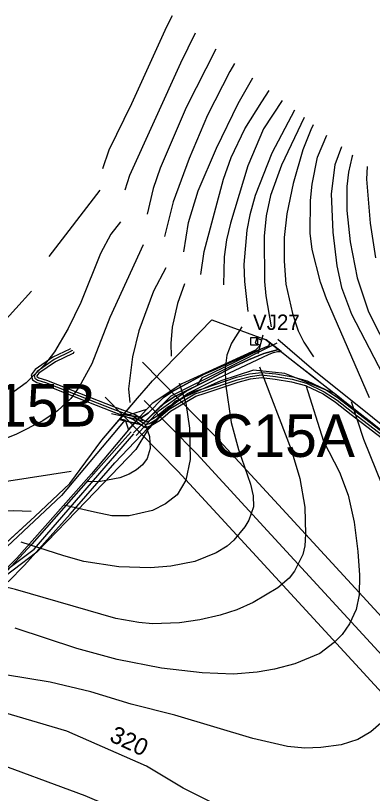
# Model space of a CAD drawing. Extents: x -1900516 to -575031, y -3809306 to -1157387.
# Drawn here: x -576935.6 to -576726.9, y -1157842.5 to -1157386.8 of the extents above; entities that cross this region are included whole.
import ezdxf

# ---------------------------------------------------------------- set-up
doc = ezdxf.new("R2010")
doc.units = 0
for name, color, linetype in [('01_OBVOD PÚ', 7, 'Continuous'), ('01_PARCELY_NÁVRH_PC', 7, 'Continuous'), ('01_PARCELY_NÁVRH_ŽP', 7, 'Continuous'), ('01_PRVKY PSZ', 7, 'Continuous'), ('01_SPRÁV_HRANICE', 7, 'Continuous'), ('01_VRSTEVNICE', 7, 'Continuous'), ('02_KULTURY STAV', 7, 'Continuous'), ('03_PC_NÁVRH', 7, 'Continuous'), ('03_PC_OBJEKTY_NÁVRH', 7, 'Continuous'), ('03_PC_POPIS_NÁVRH', 7, 'Continuous'), ('03_PC_POPIS_STAV', 7, 'Continuous'), ('03_PC_STAV', 7, 'Continuous'), ('04_ZPF_OP_ORGAN', 7, 'Continuous'), ('06_ÚSES_IP', 7, 'Continuous'), ('07_ELEKTRO', 7, 'Continuous'), ('07_OCH_P A POPISY TI', 7, 'Continuous'), ('07_SDĚLOVACÍ', 7, 'Continuous')]:
    doc.layers.add(name, color=color, linetype=linetype)

msp = doc.modelspace()

# ---------------------------------------------------------------- linework, layer by layer
at = {"layer": '01_OBVOD PÚ'}
msp.add_lwpolyline([(-576957.12, -1157710.19), (-576924.39, -1157680.31), (-576903.95, -1157660.91), (-576885.23, -1157635.46), (-576864.27, -1157610.96), (-576857.83, -1157603.43), (-576855.63, -1157600.76), (-576820.76, -1157565.1), (-576817.15, -1157566.43), (-576789.06, -1157576.8), (-576775.25, -1157587.64), (-576768.89, -1157592.63), (-576763.16, -1157597.13), (-576756.54, -1157602.33), (-576750.44, -1157607.12), (-576746.42, -1157610.27), (-576744.13, -1157612.07), (-576739.46, -1157615.74), (-576737.83, -1157617.02), (-576731.39, -1157622.07), (-576728.04, -1157624.7), (-576725.06, -1157627.04)], dxfattribs=at)
at = {"layer": '01_PARCELY_NÁVRH_PC'}
msp.add_lwpolyline([(-576939.98, -1157718.59), (-576930.44, -1157708.85), (-576903.8, -1157678.99), (-576877.55, -1157648.75), (-576850.38, -1157620.03), (-576835.05, -1157608.3), (-576817.49, -1157599.46), (-576787.28, -1157585.2), (-576784.7, -1157584.1), (-576782.52, -1157583.6), (-576780.32, -1157583.66), (-576789.06, -1157576.8), (-576791.48, -1157575.91), (-576791.7, -1157576.9), (-576794.51, -1157575.82), (-576795.58, -1157578.62), (-576792.78, -1157579.7), (-576793.48, -1157581.11), (-576795.36, -1157582.77), (-576838.42, -1157602.54), (-576855.72, -1157614.03), (-576859.06, -1157617.59), (-576862.86, -1157621.62), (-576869.57, -1157629.58), (-576891.3, -1157655.32), (-576934.94, -1157704.76), (-576948.95, -1157718.44)], dxfattribs=at)
msp.add_lwpolyline([(-576871.55, -1157623.66), (-576869.57, -1157629.58), (-576862.86, -1157621.62), (-576859.06, -1157617.59), (-576869.01, -1157620.64), (-576871.98, -1157619.97), (-576874.55, -1157622.98)], close=True, dxfattribs=at)
at = {"layer": '01_PARCELY_NÁVRH_ŽP'}
msp.add_lwpolyline([(-576940.76, -1157695.25), (-576924.39, -1157680.31), (-576903.95, -1157660.91), (-576885.23, -1157635.46), (-576874.75, -1157623.21), (-576874.55, -1157622.98), (-576871.55, -1157623.66), (-576869.57, -1157629.58), (-576891.3, -1157655.32), (-576934.94, -1157704.76), (-576948.95, -1157718.44)], dxfattribs=at)
at = {"layer": '01_PRVKY PSZ'}
msp.add_lwpolyline([(-576798.22, -1157579.77), (-576794, -1157579.77), (-576794, -1157575.55), (-576798.22, -1157575.55)], close=True, dxfattribs=at)
at = {"layer": '01_SPRÁV_HRANICE'}
for p, q in [((-576855.63, -1157600.76), (-576820.76, -1157565.1)), ((-576820.76, -1157565.1), (-576789.06, -1157576.8)), ((-576789.06, -1157576.8), (-576775.25, -1157587.64)), ((-576775.25, -1157587.64), (-576759.85, -1157599.73)), ((-576857.83, -1157603.43), (-576855.63, -1157600.76)), ((-576759.85, -1157599.73), (-576756.54, -1157602.33)), ((-576864.27, -1157610.96), (-576857.83, -1157603.43)), ((-576756.54, -1157602.33), (-576731.39, -1157622.07)), ((-576885.23, -1157635.46), (-576864.27, -1157610.96)), ((-576731.39, -1157622.07), (-576718.49, -1157632.21)), ((-576903.95, -1157660.91), (-576885.23, -1157635.46)), ((-576924.39, -1157680.31), (-576903.95, -1157660.91)), ((-576957.12, -1157710.19), (-576924.39, -1157680.31))]:
    msp.add_line(p, q, dxfattribs=at)
at = {"layer": '01_VRSTEVNICE'}
for points in [[(-576884.63, -1157476.33), (-576880.82, -1157465.47), (-576867.7, -1157438.38), (-576847.24, -1157393.23), (-576843.9, -1157386.76)], [(-576830.64, -1157397.05), (-576839.19, -1157414.68), (-576869.1, -1157480.43), (-576871.79, -1157489.03)], [(-576818.46, -1157406.5), (-576835.95, -1157440.64), (-576851.05, -1157476.19), (-576855.14, -1157488.05), (-576858.67, -1157503.14)], [(-576807.61, -1157414.92), (-576810.27, -1157419.48), (-576823.39, -1157445.15), (-576834.11, -1157470.55), (-576843.43, -1157495.95), (-576848.51, -1157516.12)], [(-576837.22, -1157525.15), (-576834.4, -1157508.08), (-576828.89, -1157489.46), (-576818.17, -1157464.48), (-576805.47, -1157438.24), (-576796.83, -1157423.29)], [(-576827.34, -1157538.42), (-576825.23, -1157525.01), (-576814.08, -1157482.69), (-576809.57, -1157469.99), (-576801.52, -1157453.05), (-576791.65, -1157437.25), (-576787.34, -1157430.65)], [(-576779.64, -1157436.62), (-576790.66, -1157453.05), (-576799.83, -1157474.78), (-576809.99, -1157508.36), (-576812.24, -1157518.24), (-576813.66, -1157528.12), (-576814.08, -1157544.62)], [(-576772.57, -1157442.11), (-576785.72, -1157467.45), (-576795.45, -1157492.28), (-576798.7, -1157503.57), (-576800.39, -1157512.6), (-576802.09, -1157532.63), (-576801.66, -1157542.51), (-576799.69, -1157560.14)], [(-576766.85, -1157446.55), (-576780.08, -1157474.5), (-576786.43, -1157492.28), (-576788.96, -1157504.13), (-576790.23, -1157515.98), (-576790.09, -1157542.51), (-576789.25, -1157550.97), (-576786.14, -1157569.17)], [(-576761.47, -1157450.72), (-576763, -1157453.62), (-576767.52, -1157465.47), (-576773.3, -1157485.22), (-576776.97, -1157503), (-576778.52, -1157516.83), (-576778.52, -1157530.66), (-576777.54, -1157544.06), (-576773.73, -1157561.41), (-576770.34, -1157571.57), (-576767.09, -1157578.06), (-576761.45, -1157586.67)], [(-576728.58, -1157610.66), (-576753.83, -1157552.67), (-576757.36, -1157543.07), (-576762.16, -1157523.88), (-576763.29, -1157514.29), (-576763.15, -1157495.1), (-576762.16, -1157485.51), (-576759.05, -1157469.7), (-576753.6, -1157456.84)], [(-576744.91, -1157463.58), (-576748.9, -1157474.22), (-576751.01, -1157491.15), (-576750.02, -1157513.73), (-576747.62, -1157533.48), (-576744.94, -1157546.18), (-576739.16, -1157561.7), (-576715.74, -1157606.85), (-576703.04, -1157629.42)], [(-576738.47, -1157468.58), (-576739.02, -1157469.99), (-576740.85, -1157478.45), (-576741.84, -1157486.92), (-576741.84, -1157501.03), (-576740.01, -1157519.37), (-576735.77, -1157540.53), (-576729.14, -1157560.28), (-576722.79, -1157572.98), (-576705.16, -1157602.61), (-576691.75, -1157623.21), (-576674.82, -1157644.94), (-576657.18, -1157665.82), (-576647.03, -1157676.69)], [(-576729.9, -1157475.23), (-576730.27, -1157482.69), (-576728.15, -1157508.36), (-576725.05, -1157528.68)], [(-576886.32, -1157489.03), (-576916.19, -1157528.03)], [(-576874.33, -1157507.66), (-576879.83, -1157514.85), (-576886.04, -1157526.14), (-576897.46, -1157554.92), (-576904.94, -1157570.16), (-576912.84, -1157583.71), (-576918.77, -1157591.47), (-576929.49, -1157601.91), (-576936.55, -1157606.99)], [(-576861.06, -1157521.06), (-576880.53, -1157563.67), (-576891.12, -1157590.76), (-576898.45, -1157604.31), (-576903.39, -1157611.08), (-576911.15, -1157618.27), (-576919.62, -1157624.2), (-576935.42, -1157632.24), (-576950.09, -1157637.89)], [(-576847.8, -1157534.61), (-576855, -1157548.15), (-576863.6, -1157571.57), (-576867.27, -1157586.81), (-576869.53, -1157605.44), (-576868.82, -1157613.48)], [(-576836.8, -1157543.92), (-576840.89, -1157555.42), (-576844.13, -1157569.31), (-576844.84, -1157578.91), (-576844.56, -1157586.39)], [(-576926.39, -1157548.29), (-576944.59, -1157568.47), (-576959.12, -1157581.03), (-576970.41, -1157589.35), (-576982.26, -1157596.97), (-576999.9, -1157605.86), (-577018.95, -1157612.63), (-577033.34, -1157615.59), (-577051.96, -1157617.57), (-577085.82, -1157615.59), (-577154.11, -1157609.24), (-577163.71, -1157609.39), (-577173.3, -1157611.08), (-577187.69, -1157615.31), (-577200.67, -1157620.96), (-577210.97, -1157628.72), (-577232.28, -1157648.75), (-577240.18, -1157653.97), (-577249.21, -1157657.36), (-577258.24, -1157658.34)], [(-576803.21, -1157569.17), (-576809.42, -1157578.63), (-576812.1, -1157585.68), (-576813.09, -1157593.58), (-576812.81, -1157602.61), (-576809.56, -1157625.19), (-576805.33, -1157640.99), (-576798.28, -1157661.31), (-576796.72, -1157668.08), (-576796.44, -1157674.57), (-576799.27, -1157682.47), (-576801.52, -1157686.42), (-576808.01, -1157694.18), (-576811.96, -1157697.57), (-576818.31, -1157701.66), (-576830.73, -1157706.74), (-576844.84, -1157709.42), (-576856.69, -1157710.27), (-576875.31, -1157709.7), (-576895.63, -1157706.6), (-576907.48, -1157703.35), (-576932.29, -1157695.26)], [(-576790.94, -1157573.97), (-576793.9, -1157584.98)], [(-576792.92, -1157592.6), (-576774.43, -1157640.99), (-576769.35, -1157657.92), (-576766.53, -1157674.85), (-576765.97, -1157690.66), (-576766.39, -1157697.43), (-576767.52, -1157702.51), (-576772.46, -1157712.38), (-576775.56, -1157716.33), (-576782.19, -1157722.12), (-576796.58, -1157730.73), (-576806.18, -1157734.96), (-576816.06, -1157738.06), (-576827.91, -1157740.74), (-576839.76, -1157742.58), (-576855.56, -1157743.14), (-576863.46, -1157742.44), (-576877.01, -1157740.04), (-576935.7, -1157723.11), (-576950.38, -1157719.58), (-576961.8, -1157718.03)], [(-576765.83, -1157603.32), (-576755.53, -1157636.19), (-576746.07, -1157654.25), (-576741.14, -1157667.8), (-576737.61, -1157683.6), (-576735.35, -1157700.81), (-576734.36, -1157714.64), (-576734.64, -1157726.21), (-576736.48, -1157734.68), (-576740.29, -1157743.14), (-576744.66, -1157749.35), (-576749.18, -1157754.01), (-576757.64, -1157760.5), (-576772.32, -1157766.56), (-576784.17, -1157769.81), (-576794.33, -1157771.5), (-576808.15, -1157772.63), (-576826.5, -1157771.92), (-576850.2, -1157769.1), (-576876.16, -1157764.02), (-576899.86, -1157757.67), (-576935.98, -1157745.68)], [(-576840.04, -1157602.19), (-576836.09, -1157613.9), (-576833.83, -1157628.57), (-576833.55, -1157646.92), (-576836.09, -1157659.05), (-576841.17, -1157667.66), (-576847.94, -1157672.88), (-576855.56, -1157676.69), (-576869.11, -1157679.93), (-576879.26, -1157679.79), (-576889.42, -1157677.82), (-576907.34, -1157673.58)], [(-576739.3, -1157612.91), (-576732.1, -1157635.06), (-576717.71, -1157670.62)], [(-576859.79, -1157626.18), (-576857.25, -1157633.37), (-576856.97, -1157640.43), (-576858.67, -1157646.35), (-576861.49, -1157650.02), (-576864.87, -1157652.98), (-576869.11, -1157655.52), (-576874.75, -1157657.64), (-576886.04, -1157659.76), (-576893.8, -1157659.9)], [(-576903.11, -1157653.97), (-576939.65, -1157659.61), (-576977.75, -1157663.56), (-577023.46, -1157670.2), (-577053.94, -1157672.59), (-577072, -1157672.59), (-577083.85, -1157671.75), (-577129.84, -1157665.26), (-577139.44, -1157664.98), (-577154.68, -1157667.37), (-577169.49, -1157672.45), (-577180.92, -1157678.52), (-577214.22, -1157698.56), (-577221.84, -1157701.94), (-577229.46, -1157704.34), (-577237.08, -1157705.89), (-577242.44, -1157706.18), (-577271.5, -1157704.48)], [(-576926.53, -1157677.39), (-576937.11, -1157676.97), (-576956.86, -1157677.53), (-576972.67, -1157679.37), (-576997.5, -1157683.74), (-577015.56, -1157685.86), (-577056.76, -1157687.55), (-577070.59, -1157686.99), (-577084.7, -1157685.57), (-577112.63, -1157680.92), (-577134.64, -1157680.21), (-577148.19, -1157681.77), (-577159.05, -1157684.45), (-577175.14, -1157693.05), (-577196.16, -1157708.15), (-577201.8, -1157711.54), (-577213.65, -1157716.05), (-577221.56, -1157717.46), (-577229.46, -1157718.03), (-577270.94, -1157717.89)], [(-576721.95, -1157801.41), (-576727.73, -1157806.49), (-576735.35, -1157810.87), (-576745.23, -1157813.97), (-576757.08, -1157815.66), (-576766.39, -1157815.95), (-576776.55, -1157814.96), (-576796.87, -1157810.3), (-576842.58, -1157796.76), (-576867.98, -1157790.27), (-576891.68, -1157782.93), (-576915.38, -1157777.29), (-576979.72, -1157766.84), (-577002.3, -1157764.59), (-577030.8, -1157760.64), (-577042.65, -1157759.93)], [(-576722.37, -1157861.52), (-576736.76, -1157865.04), (-576751.15, -1157866.17), (-576772.32, -1157863.78), (-576789.25, -1157859.82), (-576818.59, -1157849.1), (-576837.64, -1157839.37), (-576859.09, -1157826.53), (-576905.71, -1157806.02), (-576943.32, -1157794.92), (-576974.08, -1157787.3), (-576993.83, -1157784.06), (-577021.49, -1157781.8), (-577049.14, -1157782.51), (-577075.81, -1157784.91)], [(-577102.61, -1157805.79), (-577003.43, -1157813.12), (-576974.64, -1157817.07), (-576954.33, -1157821.87), (-576895.07, -1157843.74), (-576869.95, -1157854.46), (-576858.1, -1157860.67), (-576847.94, -1157867.16), (-576810.69, -1157887.9), (-576778.52, -1157907.8), (-576766.67, -1157913.3), (-576753.13, -1157918.1), (-576741.28, -1157920.64), (-576728.58, -1157921.62), (-576719.27, -1157921.06)]]:
    msp.add_lwpolyline(points, dxfattribs=at)
at = {"layer": '02_KULTURY STAV'}
for points in [[(-576872.45, -1157620.51), (-576864.27, -1157610.96), (-576857.83, -1157603.43), (-576855.63, -1157600.76), (-576820.76, -1157565.1), (-576817.15, -1157566.43), (-576789.06, -1157576.8), (-576786.83, -1157578.55), (-576787.56, -1157580.27), (-576795.43, -1157583.63), (-576809.58, -1157589.84), (-576819.93, -1157594.45), (-576825.24, -1157596.87), (-576844.21, -1157607.31), (-576849.1, -1157610.52), (-576858.13, -1157619.68), (-576861.92, -1157622.34)], [(-576874.91, -1157623.39), (-576872.45, -1157620.51), (-576861.92, -1157622.34), (-576858.13, -1157619.68), (-576849.1, -1157610.52), (-576844.21, -1157607.31), (-576825.24, -1157596.87), (-576819.93, -1157594.45), (-576809.58, -1157589.84), (-576795.43, -1157583.63), (-576787.56, -1157580.27), (-576786.83, -1157578.55), (-576781.82, -1157582.48), (-576790.33, -1157584.83), (-576799.48, -1157588.47), (-576809.85, -1157593.45), (-576821.29, -1157599.41), (-576842.91, -1157610.21), (-576848.79, -1157614.12), (-576861.78, -1157626.49)]]:
    msp.add_lwpolyline(points, close=True, dxfattribs=at)
msp.add_lwpolyline([(-576957.12, -1157710.19), (-576924.39, -1157680.31), (-576903.95, -1157660.91), (-576885.23, -1157635.46), (-576874.91, -1157623.39), (-576861.78, -1157626.49), (-576848.79, -1157614.12), (-576842.91, -1157610.21), (-576821.29, -1157599.41), (-576809.85, -1157593.45), (-576799.48, -1157588.47), (-576790.33, -1157584.83), (-576781.82, -1157582.48), (-576775.25, -1157587.64), (-576768.89, -1157592.63), (-576763.16, -1157597.13), (-576756.54, -1157602.33), (-576750.44, -1157607.12), (-576746.42, -1157610.27), (-576744.13, -1157612.07), (-576739.46, -1157615.74), (-576737.83, -1157617.02), (-576731.39, -1157622.07), (-576728.04, -1157624.7), (-576725.06, -1157627.04)], dxfattribs=at)
at = {"layer": '03_PC_NÁVRH'}
for points in [[(-576866.62, -1157631.28), (-576844.65, -1157609.55), (-576813.61, -1157594.06), (-576782.57, -1157578.57)], [(-577526.11, -1158106.17), (-577515.12, -1158099.98), (-577494.04, -1158087.25), (-577471.9, -1158072.74), (-577448.97, -1158056.45), (-577445.36, -1158054.35), (-577435.32, -1158050.06), (-577425.28, -1158045.77), (-577401.48, -1158037.48), (-577377.67, -1158029.19), (-577350.65, -1158018.32), (-577304.33, -1157998.49), (-577252.54, -1157978.57), (-577228.61, -1157966.73), (-577214.21, -1157946.69), (-577212, -1157883.57), (-577204.66, -1157871.59), (-577155.57, -1157831.3), (-577059.67, -1157775.49), (-576980.41, -1157741.06), (-576924.81, -1157699.32), (-576866.49, -1157631.93)]]:
    msp.add_lwpolyline(points, dxfattribs=at)
at = {"layer": '03_PC_OBJEKTY_NÁVRH'}
for points in [[(-576865.07, -1157632.78), (-576851.67, -1157618.11), (-576835.84, -1157606.8), (-576829.4, -1157603.6), (-576826.32, -1157598.8), (-576820.53, -1157596.01), (-576792.84, -1157582.62)], [(-576867.96, -1157630.64), (-576873.36, -1157636.48), (-576893.18, -1157659), (-576926.21, -1157696.54), (-576943.17, -1157714.85), (-576962.56, -1157729.8), (-576981.09, -1157739.42), (-576990.07, -1157743.74)]]:
    msp.add_lwpolyline(points, dxfattribs=at)
at = {"layer": '03_PC_STAV'}
msp.add_line((-576861.13, -1157624.23), (-576879.46, -1157620.07), dxfattribs=at)
msp.add_lwpolyline([(-576782.18, -1157576.41), (-576761.16, -1157594.51), (-576692.46, -1157649.63), (-576670.36, -1157668.91), (-576645.86, -1157689.9), (-576627.28, -1157707.7), (-576614.87, -1157722.99), (-576606.14, -1157735.47), (-576600.23, -1157745.64), (-576592.31, -1157756.83), (-576581.51, -1157770.07), (-576552.51, -1157797.3), (-576534.96, -1157813.88), (-576501.47, -1157842.44), (-576433.12, -1157903.44)], dxfattribs=at)
at = {"layer": '04_ZPF_OP_ORGAN'}
msp.add_lwpolyline([(-576726.6, -1157626.5), (-576737.84, -1157617.37), (-576749.07, -1157608.24), (-576763.57, -1157602.38), (-576778.06, -1157596.53), (-576787.22, -1157595.54), (-576796.37, -1157594.54), (-576805.94, -1157597.66), (-576815.51, -1157600.77), (-576829.03, -1157606.84), (-576842.55, -1157612.9), (-576858.52, -1157629.77), (-576865.27, -1157640.95), (-576894.21, -1157671.08), (-576923.15, -1157701.2), (-576951.15, -1157722.22)], dxfattribs=at)
msp.add_lwpolyline([(-576726.6, -1157626.5), (-576737.84, -1157617.37), (-576749.07, -1157608.24), (-576763.57, -1157602.38), (-576778.06, -1157596.53), (-576787.22, -1157595.54), (-576796.37, -1157594.54), (-576805.94, -1157597.66), (-576815.51, -1157600.77), (-576829.03, -1157606.84), (-576842.55, -1157612.9), (-576858.52, -1157629.77), (-576865.27, -1157640.95), (-576894.21, -1157671.08), (-576923.15, -1157701.2), (-576951.15, -1157722.22)], dxfattribs=at)
at = {"layer": '06_ÚSES_IP'}
msp.add_lwpolyline([(-576871.55, -1157623.66), (-576908.86, -1157667.89), (-576963.13, -1157718.9), (-577001.11, -1157741.91), (-577045.53, -1157757.25), (-577136.98, -1157807.45), (-577197.39, -1157851.69), (-577256.59, -1157908.07)], dxfattribs=at)
at = {"layer": '07_ELEKTRO'}
for points in [[(-576860.46, -1157612.22), (-576829.65, -1157643.61)], [(-576829.65, -1157643.61), (-576786.08, -1157691.03), (-576723.45, -1157759.12), (-576661.94, -1157826.12), (-576613.64, -1157879.01)]]:
    msp.add_lwpolyline(points, dxfattribs=at)
at = {"layer": '07_OCH_P A POPISY TI'}
for p, q in [((-576861.41, -1157589.84), (-576818.6, -1157633.46)), ((-576883.31, -1157610.37), (-576840.69, -1157653.76))]:
    msp.add_line(p, q, dxfattribs=at)
for points in [[(-576903.54, -1157581.78), (-576903.7, -1157581.94), (-576903.97, -1157582.22), (-576913.89, -1157587), (-576924.1, -1157594.13), (-576926.44, -1157597.21), (-576925.82, -1157600.14), (-576923.24, -1157601.76), (-576918.59, -1157603.21), (-576892.94, -1157613.27), (-576879.5, -1157618.58), (-576867.01, -1157623.23), (-576864.59, -1157624.82), (-576859.76, -1157628.04), (-576856.66, -1157627.18), (-576850.98, -1157623.76), (-576845, -1157618.61), (-576830.26, -1157609.86), (-576824.68, -1157608.09), (-576805.53, -1157601.61), (-576798.19, -1157599.7), (-576791.82, -1157598.86), (-576783.86, -1157599.72), (-576774.19, -1157601.33), (-576766.07, -1157603.53), (-576755.77, -1157608.48), (-576748.45, -1157613.36), (-576739.28, -1157620.52), (-576715.16, -1157639.04)], [(-576901.42, -1157583.91), (-576901.57, -1157584.06), (-576902.2, -1157584.69), (-576912.37, -1157589.6), (-576922, -1157596.31), (-576923.22, -1157597.93), (-576923.14, -1157598.28), (-576921.98, -1157599.02), (-576917.59, -1157600.37), (-576891.84, -1157610.47), (-576878.42, -1157615.78), (-576865.65, -1157620.53), (-576862.93, -1157622.32), (-576859.24, -1157624.78), (-576857.86, -1157624.4), (-576852.74, -1157621.32), (-576846.76, -1157616.17), (-576831.5, -1157607.1), (-576825.62, -1157605.23), (-576806.39, -1157598.73), (-576798.77, -1157596.74), (-576791.86, -1157595.84), (-576783.46, -1157596.74), (-576773.55, -1157598.39), (-576765.01, -1157600.71), (-576754.29, -1157605.86), (-576746.69, -1157610.92), (-576737.44, -1157618.14), (-576713.28, -1157636.7)], [(-576818.6, -1157633.46), (-576775.04, -1157680.88), (-576712.4, -1157748.97), (-576650.88, -1157815.99), (-576607.88, -1157863.07)], [(-576840.69, -1157653.76), (-576797.12, -1157701.18), (-576734.49, -1157769.27), (-576673, -1157836.25), (-576643.95, -1157868.06)]]:
    msp.add_lwpolyline(points, dxfattribs=at)
at = {"layer": '07_SDĚLOVACÍ'}
msp.add_lwpolyline([(-576902.48, -1157582.84), (-576902.63, -1157583), (-576903.08, -1157583.46), (-576913.13, -1157588.3), (-576923.05, -1157595.22), (-576924.83, -1157597.57), (-576924.48, -1157599.21), (-576922.61, -1157600.39), (-576918.09, -1157601.79), (-576892.39, -1157611.87), (-576878.96, -1157617.18), (-576866.33, -1157621.88), (-576863.76, -1157623.57), (-576859.5, -1157626.41), (-576857.26, -1157625.79), (-576851.86, -1157622.54), (-576845.88, -1157617.39), (-576830.88, -1157608.48), (-576825.15, -1157606.66), (-576805.96, -1157600.17), (-576798.48, -1157598.22), (-576791.84, -1157597.35), (-576783.66, -1157598.23), (-576773.87, -1157599.86), (-576765.54, -1157602.12), (-576755.03, -1157607.17), (-576747.57, -1157612.14), (-576738.36, -1157619.33), (-576714.22, -1157637.87)], dxfattribs=at)

# ---------------------------------------------------------------- texts
at = {"layer": '01_PRVKY PSZ'}
msp.add_text('VJ27', height=9, dxfattribs=at).set_placement((-576796.79, -1157570.94))
at = {"layer": '01_VRSTEVNICE'}
msp.add_text('320', height=10, rotation=334.8027, dxfattribs=at).set_placement((-576881.33, -1157811.58))
at = {"layer": '03_PC_POPIS_NÁVRH'}
msp.add_text('HC15A', height=25, dxfattribs=at).set_placement((-576844.9, -1157645.39))
at = {"layer": '03_PC_POPIS_STAV'}
msp.add_text('DC15B', height=25, dxfattribs=at).set_placement((-576995.98, -1157627.57))

doc.saveas('drawing.dxf')
